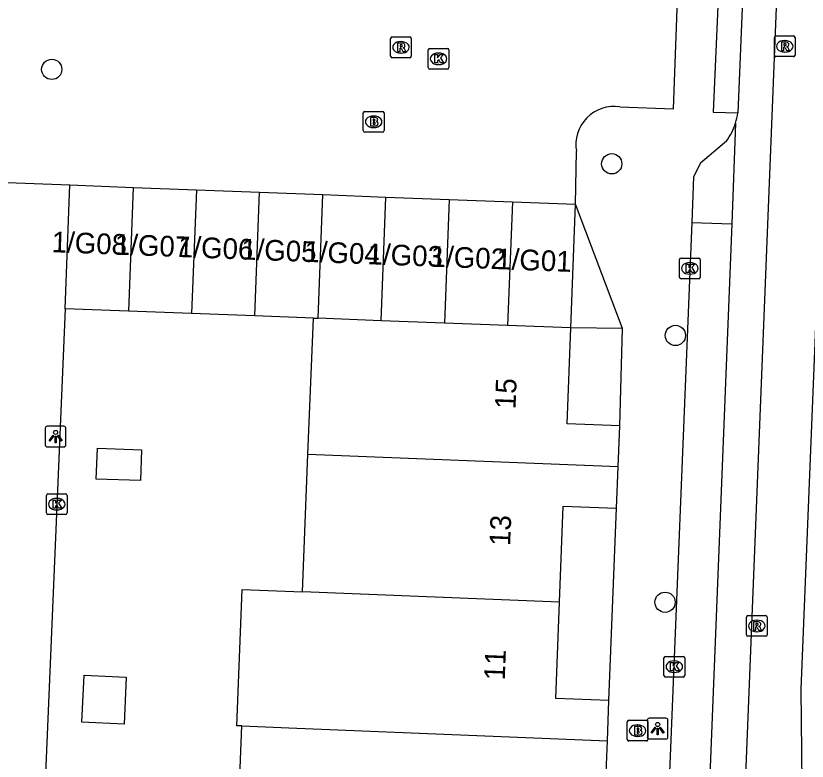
# Model space of a CAD drawing. Extents: x 160787 to 161428, y 386828 to 387483.
# Drawn here: x 160949.91 to 160988.17, y 386962.78 to 386998.82 of the extents above; entities that cross this region are included whole.
import ezdxf

# ---------------------------------------------------------------- set-up
doc = ezdxf.new("R2010")
doc.units = 0
for name, color, linetype in [('IMGEO_Boom', 7, 'Continuous'), ('IMGEO_Brandkraan', 7, 'Continuous'), ('IMGEO_Groenvoorziening', 7, 'Continuous'), ('IMGEO_Kolk', 7, 'Continuous'), ('IMGEO_Lichtpunt', 7, 'Continuous'), ('IMGEO_Pand', 7, 'Continuous'), ('IMGEO_Pand_nummerreeks', 7, 'Continuous'), ('IMGEO_Parkeervlak_gesloten', 7, 'Continuous'), ('IMGEO_Rijbaan_lokaal_gesloten', 7, 'Continuous'), ('IMGEO_Rijbaan_lokaal_open', 7, 'Continuous'), ('IMGEO_Rioolput', 7, 'Continuous'), ('IMGEO_Voetpad_open', 7, 'Continuous')]:
    doc.layers.add(name, color=color, linetype=linetype)

msp = doc.modelspace()

# ---------------------------------------------------------------- linework, layer by layer
at = {"layer": 'IMGEO_Boom'}
for centre in [(160951.643, 386996.229), (160978.724, 386991.664), (160981.801, 386983.363), (160981.3, 386970.46)]:
    msp.add_circle(centre, 0.489, dxfattribs=at)
at = {"layer": 'IMGEO_Brandkraan'}
for p, q in [((160966.71, 386993.268), (160966.71, 386994.12)), ((160966.785, 386994.194), (160967.637, 386994.194)), ((160967.711, 386994.12), (160967.711, 386993.268)), ((160967.198, 386993.974), (160967.223, 386993.974)), ((160967.221, 386993.414), (160967.196, 386993.414)), ((160967.637, 386993.194), (160966.785, 386993.194)), ((160979.472, 386963.826), (160979.472, 386964.678)), ((160979.547, 386964.752), (160980.399, 386964.752)), ((160979.96, 386964.532), (160979.985, 386964.532)), ((160980.473, 386964.678), (160980.473, 386963.826)), ((160979.983, 386963.972), (160979.958, 386963.972)), ((160980.399, 386963.752), (160979.547, 386963.752))]:
    msp.add_line(p, q, dxfattribs=at)
for points in [[(160966.71, 386993.268), (160966.71, 386994.12)], [(160966.785, 386994.194), (160967.637, 386994.194)], [(160967.711, 386994.12), (160967.711, 386993.268)], [(160967.058, 386993.894), (160967.058, 386993.494), (160967.271, 386993.494)], [(160967.289, 386993.894), (160967.058, 386993.894)], [(160967.237, 386993.813), (160967.183, 386993.813), (160967.183, 386993.737)], [(160967.183, 386993.737), (160967.236, 386993.737)], [(160967.245, 386993.661), (160967.183, 386993.661), (160967.183, 386993.58)], [(160967.183, 386993.58), (160967.245, 386993.58)], [(160967.637, 386993.194), (160966.785, 386993.194)], [(160979.472, 386963.826), (160979.472, 386964.678)], [(160979.547, 386964.752), (160980.399, 386964.752)], [(160980.473, 386964.678), (160980.473, 386963.826)], [(160979.82, 386964.452), (160979.82, 386964.052), (160980.033, 386964.052)], [(160980.051, 386964.452), (160979.82, 386964.452)], [(160979.999, 386964.371), (160979.945, 386964.371), (160979.945, 386964.295)], [(160979.945, 386964.295), (160979.998, 386964.295)], [(160980.007, 386964.219), (160979.945, 386964.219), (160979.945, 386964.138)], [(160979.945, 386964.138), (160980.007, 386964.138)], [(160980.399, 386963.752), (160979.547, 386963.752)]]:
    msp.add_lwpolyline(points, dxfattribs=at)
for centre, radius, start, end in [((160966.787, 386994.118), 0.0765, 91.552, 178.448), ((160966.787, 386994.118), 0.0765, 91.552, 178.448), ((160967.635, 386994.118), 0.0765, 1.552, 88.448), ((160967.635, 386994.118), 0.0765, 1.552, 88.448), ((160967.238, 386993.775), 0.0379, 267.8285, 90.9355), ((160967.246, 386993.62), 0.0404, 269.8759, 90.5077), ((160967.293, 386993.749), 0.145, 59.4692, 91.5367), ((160967.318, 386993.796), 0.0922, 285.5137, 58.1501), ((160967.323, 386993.604), 0.105, 301.3115, 78.989), ((160966.787, 386993.27), 0.0765, 181.552, 268.448), ((160966.787, 386993.27), 0.0765, 181.552, 268.448), ((160967.277, 386993.745), 0.251, 268.6676, 293.5347), ((160967.635, 386993.27), 0.0765, 271.552, 358.448), ((160967.635, 386993.27), 0.0765, 271.552, 358.448), ((160979.549, 386964.676), 0.0765, 91.552, 178.448), ((160979.549, 386964.676), 0.0765, 91.552, 178.448), ((160980.397, 386964.676), 0.0765, 1.552, 88.448), ((160980.397, 386964.676), 0.0765, 1.552, 88.448), ((160980, 386964.333), 0.0379, 267.8285, 90.9355), ((160980.008, 386964.178), 0.0404, 269.8759, 90.5077), ((160980.055, 386964.307), 0.145, 59.4692, 91.5367), ((160980.08, 386964.354), 0.0922, 285.5137, 58.1501), ((160980.085, 386964.162), 0.105, 301.3115, 78.989), ((160979.549, 386963.828), 0.0765, 181.552, 268.448), ((160979.549, 386963.828), 0.0765, 181.552, 268.448), ((160980.039, 386964.303), 0.251, 268.6676, 293.5347), ((160980.397, 386963.828), 0.0765, 271.552, 358.448), ((160980.397, 386963.828), 0.0765, 271.552, 358.448)]:
    msp.add_arc(centre, radius, start, end, dxfattribs=at)
for centre, major_axis, ratio, start_param, end_param in [((160967.197, 386993.694), (-0.387, 0.002), 0.722429, 4.712389, 7.853982), ((160967.222, 386993.694), (-0.39, 0.002), 0.717154, 1.570796, 4.712389), ((160979.959, 386964.252), (-0.387, 0.002), 0.722429, 4.712389, 7.853982), ((160979.984, 386964.252), (-0.39, 0.002), 0.717154, 1.570796, 4.712389)]:
    msp.add_ellipse(centre, major_axis=major_axis, ratio=ratio, start_param=start_param, end_param=end_param, dxfattribs=at)
at = {"layer": 'IMGEO_Groenvoorziening'}
msp.add_lwpolyline([(160979.245, 386983.695), (160976.745, 386983.729)], dxfattribs=at)
at = {"layer": 'IMGEO_Kolk'}
for p, q in [((160969.849, 386996.314), (160969.849, 386997.166)), ((160969.924, 386997.24), (160970.776, 386997.24)), ((160970.85, 386997.166), (160970.85, 386996.314)), ((160970.337, 386997.02), (160970.362, 386997.02)), ((160970.36, 386996.46), (160970.335, 386996.46)), ((160970.776, 386996.24), (160969.924, 386996.24)), ((160982.075, 386987.105), (160982.927, 386987.105)), ((160982, 386986.179), (160982, 386987.031)), ((160982.488, 386986.885), (160982.513, 386986.885)), ((160983.001, 386987.031), (160983.001, 386986.179)), ((160982.927, 386986.105), (160982.075, 386986.105)), ((160982.511, 386986.325), (160982.486, 386986.325)), ((160951.384, 386974.777), (160951.384, 386975.629)), ((160951.459, 386975.703), (160952.311, 386975.703)), ((160952.385, 386975.629), (160952.385, 386974.777)), ((160951.872, 386975.483), (160951.897, 386975.483)), ((160951.895, 386974.923), (160951.87, 386974.923)), ((160952.311, 386974.703), (160951.459, 386974.703)), ((160981.249, 386966.919), (160981.249, 386967.771)), ((160981.324, 386967.845), (160982.176, 386967.845)), ((160981.737, 386967.625), (160981.762, 386967.625)), ((160982.25, 386967.771), (160982.25, 386966.919)), ((160982.176, 386966.845), (160981.324, 386966.845)), ((160981.76, 386967.065), (160981.735, 386967.065))]:
    msp.add_line(p, q, dxfattribs=at)
for points in [[(160969.849, 386996.314), (160969.849, 386997.166)], [(160969.924, 386997.24), (160970.776, 386997.24)], [(160970.85, 386997.166), (160970.85, 386996.314)], [(160970.17, 386996.94), (160970.293, 386996.94), (160970.293, 386996.789), (160970.423, 386996.94), (160970.587, 386996.94), (160970.441, 386996.789), (160970.594, 386996.54), (160970.442, 386996.54), (160970.357, 386996.704), (160970.293, 386996.637), (160970.293, 386996.54), (160970.17, 386996.54), (160970.17, 386996.94)], [(160970.776, 386996.24), (160969.924, 386996.24)], [(160982.075, 386987.105), (160982.927, 386987.105)], [(160982, 386986.179), (160982, 386987.031)], [(160982.321, 386986.805), (160982.444, 386986.805), (160982.444, 386986.654), (160982.574, 386986.805), (160982.738, 386986.805), (160982.592, 386986.654), (160982.745, 386986.405), (160982.593, 386986.405), (160982.508, 386986.569), (160982.444, 386986.502), (160982.444, 386986.405), (160982.321, 386986.405), (160982.321, 386986.805)], [(160983.001, 386987.031), (160983.001, 386986.179)], [(160982.927, 386986.105), (160982.075, 386986.105)], [(160951.384, 386974.777), (160951.384, 386975.629)], [(160951.459, 386975.703), (160952.311, 386975.703)], [(160952.385, 386975.629), (160952.385, 386974.777)], [(160951.705, 386975.403), (160951.828, 386975.403), (160951.828, 386975.252), (160951.958, 386975.403), (160952.122, 386975.403), (160951.976, 386975.252), (160952.129, 386975.003), (160951.977, 386975.003), (160951.892, 386975.167), (160951.828, 386975.1), (160951.828, 386975.003), (160951.705, 386975.003), (160951.705, 386975.403)], [(160952.311, 386974.703), (160951.459, 386974.703)], [(160981.249, 386966.919), (160981.249, 386967.771)], [(160981.324, 386967.845), (160982.176, 386967.845)], [(160982.25, 386967.771), (160982.25, 386966.919)], [(160981.57, 386967.545), (160981.693, 386967.545), (160981.693, 386967.394), (160981.823, 386967.545), (160981.987, 386967.545), (160981.841, 386967.394), (160981.994, 386967.145), (160981.842, 386967.145), (160981.757, 386967.309), (160981.693, 386967.242), (160981.693, 386967.145), (160981.57, 386967.145), (160981.57, 386967.545)], [(160982.176, 386966.845), (160981.324, 386966.845)]]:
    msp.add_lwpolyline(points, dxfattribs=at)
for centre, start, end in [((160969.926, 386997.164), 91.552, 178.448), ((160969.926, 386997.164), 91.552, 178.448), ((160970.774, 386997.164), 1.552, 88.448), ((160970.774, 386997.164), 1.552, 88.448), ((160969.926, 386996.316), 181.552, 268.448), ((160969.926, 386996.316), 181.552, 268.448), ((160970.774, 386996.316), 271.552, 358.448), ((160970.774, 386996.316), 271.552, 358.448), ((160982.077, 386987.029), 91.552, 178.448), ((160982.077, 386987.029), 91.552, 178.448), ((160982.925, 386987.029), 1.552, 88.448), ((160982.925, 386987.029), 1.552, 88.448), ((160982.077, 386986.181), 181.552, 268.448), ((160982.077, 386986.181), 181.552, 268.448), ((160982.925, 386986.181), 271.552, 358.448), ((160982.925, 386986.181), 271.552, 358.448), ((160951.461, 386975.627), 91.552, 178.448), ((160951.461, 386975.627), 91.552, 178.448), ((160952.309, 386975.627), 1.552, 88.448), ((160952.309, 386975.627), 1.552, 88.448), ((160951.461, 386974.779), 181.552, 268.448), ((160951.461, 386974.779), 181.552, 268.448), ((160952.309, 386974.779), 271.552, 358.448), ((160952.309, 386974.779), 271.552, 358.448), ((160981.326, 386967.769), 91.552, 178.448), ((160981.326, 386967.769), 91.552, 178.448), ((160982.174, 386967.769), 1.552, 88.448), ((160982.174, 386967.769), 1.552, 88.448), ((160981.326, 386966.921), 181.552, 268.448), ((160981.326, 386966.921), 181.552, 268.448), ((160982.174, 386966.921), 271.552, 358.448), ((160982.174, 386966.921), 271.552, 358.448)]:
    msp.add_arc(centre, 0.0765, start, end, dxfattribs=at)
for centre, major_axis, ratio, start_param, end_param in [((160970.336, 386996.74), (-0.387, 0.002), 0.722429, 4.712389, 7.853982), ((160970.361, 386996.74), (-0.39, 0.002), 0.717154, 1.570796, 4.712389), ((160982.487, 386986.605), (-0.387, 0.002), 0.722429, 4.712389, 7.853982), ((160982.512, 386986.605), (-0.39, 0.002), 0.717154, 1.570796, 4.712389), ((160951.871, 386975.203), (-0.387, 0.002), 0.722429, 4.712389, 7.853982), ((160951.896, 386975.203), (-0.39, 0.002), 0.717154, 1.570796, 4.712389), ((160981.736, 386967.345), (-0.387, 0.002), 0.722429, 4.712389, 7.853982), ((160981.761, 386967.345), (-0.39, 0.002), 0.717154, 1.570796, 4.712389)]:
    msp.add_ellipse(centre, major_axis=major_axis, ratio=ratio, start_param=start_param, end_param=end_param, dxfattribs=at)
at = {"layer": 'IMGEO_Lichtpunt'}
for p, q in [((160951.331, 386978.875), (160951.331, 386978.068)), ((160951.331, 386978.875), (160951.331, 386978.068)), ((160952.233, 386978.97), (160951.425, 386978.97)), ((160952.233, 386978.97), (160951.425, 386978.97)), ((160952.327, 386978.068), (160952.327, 386978.875)), ((160952.327, 386978.068), (160952.327, 386978.875)), ((160951.425, 386977.974), (160952.233, 386977.974)), ((160951.425, 386977.974), (160952.233, 386977.974)), ((160980.445, 386964.754), (160980.445, 386963.947)), ((160980.445, 386964.754), (160980.445, 386963.947)), ((160981.347, 386964.849), (160980.539, 386964.849)), ((160981.347, 386964.849), (160980.539, 386964.849)), ((160981.441, 386963.947), (160981.441, 386964.754)), ((160981.441, 386963.947), (160981.441, 386964.754)), ((160980.539, 386963.853), (160981.347, 386963.853)), ((160980.539, 386963.853), (160981.347, 386963.853))]:
    msp.add_line(p, q, dxfattribs=at)
for points in [[(160951.705, 386978.539), (160951.744, 386978.511), (160951.556, 386978.249), (160951.518, 386978.276), (160951.705, 386978.539)], [(160951.807, 386978.491), (160951.854, 386978.491), (160951.854, 386978.169), (160951.807, 386978.169), (160951.807, 386978.491)], [(160951.917, 386978.511), (160951.955, 386978.538), (160952.142, 386978.276), (160952.103, 386978.248), (160951.917, 386978.511)], [(160980.819, 386964.418), (160980.858, 386964.39), (160980.67, 386964.128), (160980.632, 386964.155), (160980.819, 386964.418)], [(160980.921, 386964.37), (160980.968, 386964.37), (160980.968, 386964.048), (160980.921, 386964.048), (160980.921, 386964.37)], [(160981.031, 386964.39), (160981.069, 386964.417), (160981.256, 386964.155), (160981.217, 386964.127), (160981.031, 386964.39)]]:
    msp.add_lwpolyline(points, dxfattribs=at)
for centre in [(160951.83, 386978.673), (160980.944, 386964.552)]:
    msp.add_circle(centre, 0.0994, dxfattribs=at)
for centre, start, end in [((160951.425, 386978.875), 90, 180), ((160951.425, 386978.875), 90, 180), ((160952.233, 386978.875), 0, 90), ((160952.233, 386978.875), 0, 90), ((160951.425, 386978.068), 180, 270), ((160951.425, 386978.068), 180, 270), ((160952.233, 386978.068), 270, 0), ((160952.233, 386978.068), 270, 360), ((160980.539, 386964.754), 90, 180), ((160980.539, 386964.754), 90, 180), ((160981.347, 386964.754), 0, 90), ((160981.347, 386964.754), 0, 90), ((160980.539, 386963.947), 180, 270), ((160980.539, 386963.947), 180, 270), ((160981.347, 386963.947), 270, 0), ((160981.347, 386963.947), 270, 360)]:
    msp.add_arc(centre, 0.0946, start, end, dxfattribs=at)
at = {"layer": 'IMGEO_Pand'}
for points in [[(160952.296, 386984.655), (160952.524, 386990.638)], [(160952.524, 386990.638), (160955.58, 386990.522)], [(160955.58, 386990.522), (160955.353, 386984.539)], [(160955.58, 386990.522), (160958.636, 386990.406)], [(160958.636, 386990.406), (160958.409, 386984.422)], [(160958.636, 386990.406), (160961.692, 386990.289)], [(160961.465, 386984.306), (160961.692, 386990.289)], [(160961.692, 386990.289), (160964.749, 386990.173)], [(160964.521, 386984.19), (160964.749, 386990.173)], [(160964.749, 386990.173), (160967.805, 386990.057)], [(160967.577, 386984.074), (160967.805, 386990.057)], [(160967.805, 386990.057), (160970.861, 386989.94)], [(160970.861, 386989.94), (160970.633, 386983.959)], [(160970.861, 386989.94), (160973.917, 386989.824)], [(160973.917, 386989.824), (160973.689, 386983.844)], [(160973.917, 386989.824), (160976.973, 386989.708)], [(160976.745, 386983.729), (160976.973, 386989.708)], [(160955.353, 386984.539), (160952.296, 386984.655)], [(160958.409, 386984.422), (160955.353, 386984.539)], [(160961.465, 386984.306), (160958.409, 386984.422)], [(160964.298, 386984.198), (160961.465, 386984.306)], [(160964.033, 386977.609), (160964.298, 386984.198)], [(160964.298, 386984.198), (160964.521, 386984.19)], [(160967.577, 386984.074), (160964.521, 386984.19)], [(160970.633, 386983.959), (160967.577, 386984.074)], [(160973.689, 386983.844), (160970.633, 386983.959)], [(160976.745, 386983.729), (160973.689, 386983.844)], [(160979.111, 386978.996), (160976.569, 386979.093), (160976.745, 386983.729)], [(160979.035, 386977.005), (160979.111, 386978.996)], [(160953.795, 386976.418), (160953.848, 386977.905), (160955.982, 386977.829), (160955.929, 386976.341), (160953.795, 386976.418)], [(160963.765, 386970.963), (160964.033, 386977.609)], [(160979.035, 386977.005), (160964.033, 386977.609)], [(160978.96, 386975.016), (160979.035, 386977.005)], [(160976.203, 386970.462), (160976.38, 386975.115), (160978.96, 386975.016)], [(160960.835, 386964.479), (160960.588, 386964.489), (160960.853, 386971.08), (160963.765, 386970.963)], [(160976.203, 386970.462), (160963.765, 386970.963)], [(160978.59, 386965.715), (160976.026, 386965.812), (160976.203, 386970.462)], [(160953.097, 386964.664), (160953.203, 386966.929), (160955.244, 386966.833), (160955.138, 386964.569), (160953.097, 386964.664)], [(160978.516, 386963.768), (160978.59, 386965.715)], [(160963.237, 386957.833), (160960.572, 386957.94), (160960.835, 386964.479)], [(160960.835, 386964.479), (160963.5, 386964.372), (160978.516, 386963.768)], [(160978.441, 386961.82), (160978.516, 386963.768)]]:
    msp.add_lwpolyline(points, dxfattribs=at)
at = {"layer": 'IMGEO_Parkeervlak_gesloten'}
msp.add_lwpolyline([(160982.59, 386988.817), (160984.531, 386988.762)], dxfattribs=at)
at = {"layer": 'IMGEO_Rijbaan_lokaal_gesloten'}
for points in [[(160990.199, 387087.638), (160983.902, 386929.785), (160982.208, 386929.85)], [(160987.959, 386958.658), (160987.876, 386966.266), (160992.785, 387087.527)], [(160985.07, 386999.981), (160984.824, 386994.129)], [(160984.712, 386993.626), (160984.531, 386988.762)], [(160984.531, 386988.762), (160983.262, 386956.829)]]:
    msp.add_lwpolyline(points, dxfattribs=at)
msp.add_arc((160981.901, 386994.516), 2.948, 342.4334, 352.4607, dxfattribs=at)
at = {"layer": 'IMGEO_Rijbaan_lokaal_open'}
for points in [[(160979.113, 386994.416), (160981.706, 386994.318), (160981.974, 387001.361)], [(160976.973, 386989.708), (160977.018, 386992.268)], [(160949.494, 386990.753), (160952.524, 386990.638)]]:
    msp.add_lwpolyline(points, dxfattribs=at)
msp.add_arc((160978.839, 386992.588), 1.848, 81.4599, 189.9714, dxfattribs=at)
at = {"layer": 'IMGEO_Rioolput'}
for p, q in [((160986.664, 386997.843), (160987.516, 386997.843)), ((160968.03, 386996.868), (160968.03, 386997.72)), ((160968.105, 386997.794), (160968.957, 386997.794)), ((160968.518, 386997.574), (160968.543, 386997.574)), ((160969.031, 386997.72), (160969.031, 386996.868)), ((160986.589, 386996.917), (160986.589, 386997.769)), ((160987.077, 386997.623), (160987.102, 386997.623)), ((160987.59, 386997.769), (160987.59, 386996.917)), ((160987.1, 386997.063), (160987.075, 386997.063)), ((160968.957, 386996.794), (160968.105, 386996.794)), ((160968.541, 386997.014), (160968.516, 386997.014)), ((160987.516, 386996.843), (160986.664, 386996.843)), ((160985.237, 386968.888), (160985.237, 386969.74)), ((160985.312, 386969.814), (160986.164, 386969.814)), ((160985.725, 386969.594), (160985.75, 386969.594)), ((160986.238, 386969.74), (160986.238, 386968.888)), ((160986.164, 386968.814), (160985.312, 386968.814)), ((160985.748, 386969.034), (160985.723, 386969.034))]:
    msp.add_line(p, q, dxfattribs=at)
for points in [[(160986.664, 386997.843), (160987.516, 386997.843)], [(160968.03, 386996.868), (160968.03, 386997.72)], [(160968.105, 386997.794), (160968.957, 386997.794)], [(160968.619, 386997.492), (160968.367, 386997.494), (160968.367, 386997.094)], [(160969.031, 386997.72), (160969.031, 386996.868)], [(160986.589, 386996.917), (160986.589, 386997.769)], [(160987.178, 386997.541), (160986.926, 386997.543), (160986.926, 386997.143)], [(160987.104, 386997.462), (160987.05, 386997.462), (160987.05, 386997.381)], [(160987.59, 386997.769), (160987.59, 386996.917)], [(160968.367, 386997.094), (160968.491, 386997.094), (160968.491, 386997.256), (160968.502, 386997.256)], [(160968.545, 386997.413), (160968.491, 386997.413), (160968.491, 386997.332)], [(160968.491, 386997.332), (160968.543, 386997.332)], [(160968.549, 386997.227), (160968.62, 386997.094), (160968.76, 386997.094), (160968.695, 386997.22)], [(160986.926, 386997.143), (160987.05, 386997.143), (160987.05, 386997.305), (160987.061, 386997.305)], [(160987.05, 386997.381), (160987.102, 386997.381)], [(160987.108, 386997.276), (160987.179, 386997.143), (160987.319, 386997.143), (160987.254, 386997.269)], [(160968.957, 386996.794), (160968.105, 386996.794)], [(160987.516, 386996.843), (160986.664, 386996.843)], [(160985.237, 386968.888), (160985.237, 386969.74)], [(160985.312, 386969.814), (160986.164, 386969.814)], [(160985.826, 386969.512), (160985.574, 386969.514), (160985.574, 386969.114)], [(160986.238, 386969.74), (160986.238, 386968.888)], [(160985.574, 386969.114), (160985.698, 386969.114), (160985.698, 386969.276), (160985.709, 386969.276)], [(160985.752, 386969.433), (160985.698, 386969.433), (160985.698, 386969.352)], [(160985.698, 386969.352), (160985.75, 386969.352)], [(160985.756, 386969.247), (160985.827, 386969.114), (160985.967, 386969.114), (160985.902, 386969.24)], [(160986.164, 386968.814), (160985.312, 386968.814)]]:
    msp.add_lwpolyline(points, dxfattribs=at)
for centre, radius, start, end in [((160986.666, 386997.767), 0.0765, 91.552, 178.448), ((160986.666, 386997.767), 0.0765, 91.552, 178.448), ((160987.514, 386997.767), 0.0765, 1.552, 88.448), ((160987.514, 386997.767), 0.0765, 1.552, 88.448), ((160968.107, 386997.718), 0.0765, 91.552, 178.448), ((160968.107, 386997.718), 0.0765, 91.552, 178.448), ((160968.618, 386997.382), 0.109, 350.3612, 89.416), ((160968.955, 386997.718), 0.0765, 1.552, 88.448), ((160968.955, 386997.718), 0.0765, 1.552, 88.448), ((160987.11, 386997.366), 0.0964, 77.0061, 93.1865), ((160987.124, 386997.423), 0.0378, 276.6634, 79.6772), ((160987.177, 386997.431), 0.109, 350.3612, 89.416), ((160968.501, 386997.203), 0.0533, 26.0293, 88.6989), ((160968.527, 386997.521), 0.19, 274.7715, 282.9687), ((160968.551, 386997.317), 0.0964, 77.0061, 93.1865), ((160968.565, 386997.374), 0.0378, 276.6634, 79.6772), ((160968.616, 386997.382), 0.112, 277.5842, 350.9817), ((160968.6, 386997.167), 0.108, 29.5134, 73.7905), ((160987.06, 386997.252), 0.0533, 26.0293, 88.6989), ((160987.086, 386997.57), 0.19, 274.7715, 282.9687), ((160987.175, 386997.431), 0.112, 277.5842, 350.9817), ((160987.159, 386997.216), 0.108, 29.5134, 73.7905), ((160968.107, 386996.87), 0.0765, 181.552, 268.448), ((160968.107, 386996.87), 0.0765, 181.552, 268.448), ((160968.955, 386996.87), 0.0765, 271.552, 358.448), ((160968.955, 386996.87), 0.0765, 271.552, 358.448), ((160986.666, 386996.919), 0.0765, 181.552, 268.448), ((160986.666, 386996.919), 0.0765, 181.552, 268.448), ((160987.514, 386996.919), 0.0765, 271.552, 358.448), ((160987.514, 386996.919), 0.0765, 271.552, 358.448), ((160985.314, 386969.738), 0.0765, 91.552, 178.448), ((160985.314, 386969.738), 0.0765, 91.552, 178.448), ((160985.825, 386969.402), 0.109, 350.3612, 89.416), ((160986.162, 386969.738), 0.0765, 1.552, 88.448), ((160986.162, 386969.738), 0.0765, 1.552, 88.448), ((160985.708, 386969.223), 0.0533, 26.0293, 88.6989), ((160985.734, 386969.541), 0.19, 274.7715, 282.9687), ((160985.758, 386969.337), 0.0964, 77.0061, 93.1865), ((160985.772, 386969.394), 0.0378, 276.6634, 79.6772), ((160985.823, 386969.402), 0.112, 277.5842, 350.9817), ((160985.807, 386969.187), 0.108, 29.5134, 73.7905), ((160985.314, 386968.89), 0.0765, 181.552, 268.448), ((160985.314, 386968.89), 0.0765, 181.552, 268.448), ((160986.162, 386968.89), 0.0765, 271.552, 358.448), ((160986.162, 386968.89), 0.0765, 271.552, 358.448)]:
    msp.add_arc(centre, radius, start, end, dxfattribs=at)
for centre, major_axis, ratio, start_param, end_param in [((160968.517, 386997.294), (-0.387, 0.002), 0.722429, 4.712389, 7.853982), ((160968.542, 386997.294), (-0.39, 0.002), 0.717154, 1.570796, 4.712389), ((160987.076, 386997.343), (-0.387, 0.002), 0.722429, 4.712389, 7.853982), ((160987.101, 386997.343), (-0.39, 0.002), 0.717154, 1.570796, 4.712389), ((160985.724, 386969.314), (-0.387, 0.002), 0.722429, 4.712389, 7.853982), ((160985.749, 386969.314), (-0.39, 0.002), 0.717154, 1.570796, 4.712389)]:
    msp.add_ellipse(centre, major_axis=major_axis, ratio=ratio, start_param=start_param, end_param=end_param, dxfattribs=at)
at = {"layer": 'IMGEO_Voetpad_open'}
for points in [[(160985.07, 386999.981), (160983.894, 387000.026), (160983.624, 386994.162), (160984.824, 386994.129)], [(160984.269, 386992.759), (160983.018, 386991.698), (160982.679, 386991.028), (160982.59, 386988.817)], [(160979.245, 386983.695), (160976.973, 386989.708)], [(160982.59, 386988.817), (160981.419, 386959.85)], [(160952.296, 386984.655), (160950.494, 386941.959)], [(160979.111, 386978.996), (160979.245, 386983.695)], [(160978.59, 386965.715), (160978.96, 386975.016)]]:
    msp.add_lwpolyline(points, dxfattribs=at)
msp.add_arc((160981.912, 386994.51), 2.936, 323.3898, 342.48, dxfattribs=at)

# ---------------------------------------------------------------- texts
at = {"layer": 'IMGEO_Pand_nummerreeks'}
for s, rotation, p in [('1/G08', 357.8216, (160951.625, 386987.39)), ('1/G07', 357.8216, (160954.678, 386987.274)), ('1/G06', 357.8216, (160957.734, 386987.157)), ('1/G05', 357.8216, (160960.79, 386987.041)), ('1/G04', 357.8216, (160963.846, 386986.925)), ('1/G03', 357.8216, (160966.902, 386986.809)), ('1/G02', 357.8216, (160969.952, 386986.693)), ('1/G01', 357.8216, (160973.125, 386986.572)), ('15', 87.7295, (160974.069, 386979.787)), ('13', 87.7295, (160973.807, 386973.172)), ('11', 87.7313, (160973.549, 386966.672))]:
    msp.add_text(s, height=1, rotation=rotation, dxfattribs=at).set_placement(p)

doc.saveas('drawing.dxf')
